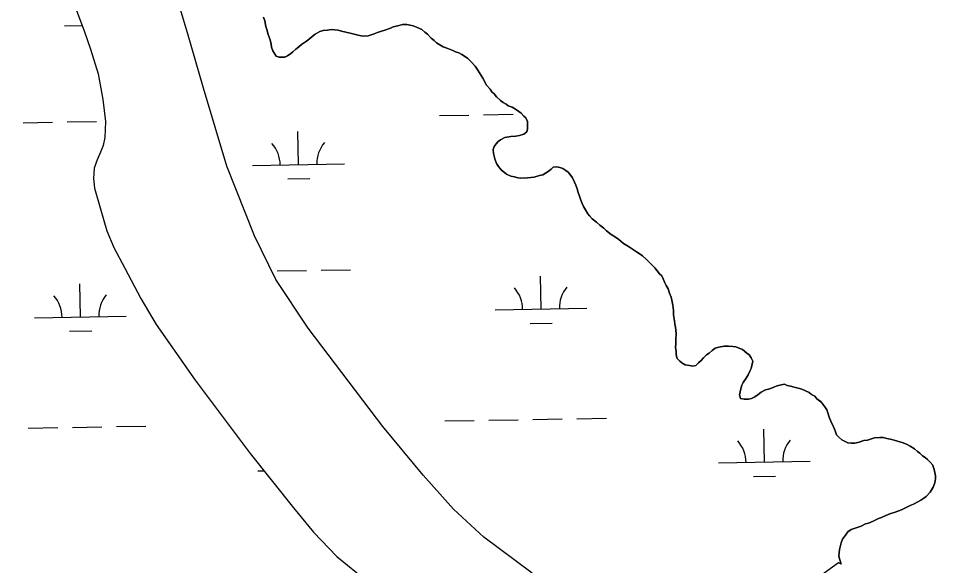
# Model space of a CAD drawing. Extents: x 3887375 to 3925618, y 296674 to 322633.
# Drawn here: x 3916581 to 3917580, y 309657 to 310253 of the extents above; entities that cross this region are included whole.
import ezdxf

# ---------------------------------------------------------------- set-up
doc = ezdxf.new("R2010")
doc.units = 0
doc.layers.add('V-TOPO-SHOR', color=7, linetype='Continuous')
doc.layers.add('V-WETL-SWMP', color=7, linetype='Continuous')

msp = doc.modelspace()

# ---------------------------------------------------------------- linework, layer by layer
at = {"layer": 'V-TOPO-SHOR'}
for points in [[(3917140.89, 309649.3), (3917088.17, 309688.49), (3917055.23, 309718.99), (3917022.15, 309755.8), (3916978.26, 309808.79), (3916896.78, 309916.17), (3916861.74, 309969.04), (3916838.51, 310016.51), (3916808.3, 310092.56), (3916782.94, 310177.25), (3916765.41, 310237.8), (3916740.74, 310319.98), (3916728.15, 310358.22), (3916717.33, 310388.6), (3916710.21, 310409.6), (3916691.13, 310455.27), (3916674.46, 310492.78), (3916664.61, 310521.93), (3916633.45, 310625.11), (3916608.11, 310708.86), (3916591.75, 310759.64)], [(3916573.17, 310447.76), (3916621.57, 310323.5), (3916652.59, 310239.89), (3916659.7, 310219.84), (3916667.9, 310193.18), (3916672.98, 310165.19), (3916676.08, 310140.94), (3916675.22, 310123.55), (3916673.53, 310114.98), (3916670.54, 310107.65), (3916666.95, 310099.35), (3916663.69, 310090.11), (3916663, 310079.04), (3916663.88, 310068.32), (3916671.08, 310044.48), (3916677.61, 310021.9), (3916684.98, 310003.75), (3916696.88, 309981.28), (3916714.4, 309948.21), (3916731.17, 309919.86), (3916773.66, 309859.27), (3916833.65, 309779.49), (3916880.84, 309720.27)], [(3916858.49, 310217.92), (3916856.97, 310222.15), (3916856.42, 310225.44), (3916855.37, 310230.15), (3916853.34, 310235.78), (3916851.79, 310241.42), (3916850.77, 310244.71), (3916849.68, 310250.83), (3916848.17, 310254.58)], [(3917143.21, 310080.31), (3917135.66, 310079.66), (3917128.56, 310079.49), (3917125.24, 310079.89), (3917121.44, 310080.75), (3917117.63, 310081.6), (3917112.85, 310083.86), (3917107.06, 310088.45), (3917104.14, 310092.17), (3917102.17, 310095.43), (3917100.16, 310100.59), (3917098.6, 310106.23), (3917098.51, 310110.48), (3917099.37, 310113.82), (3917101.67, 310116.71), (3917103.98, 310119.13), (3917106.3, 310121.08), (3917110.97, 310123.55), (3917117.57, 310124.65), (3917123.23, 310125.26), (3917127, 310125.82), (3917131.7, 310127.35), (3917134.95, 310129.79), (3917135.82, 310133.12), (3917135.74, 310136.43), (3917135.63, 310141.16), (3917134.12, 310144.91), (3917131.72, 310146.75), (3917128.8, 310149.99), (3917126.39, 310151.83), (3917122.54, 310154.58), (3917119.18, 310156.86), (3917114.89, 310158.18), (3917112.48, 310160.02), (3917109.13, 310161.83), (3917106.23, 310164.13), (3917101.89, 310167.81), (3917099.45, 310171.07), (3917097.03, 310173.37), (3917095.07, 310176.17), (3917091.18, 310180.8), (3917087.22, 310188.28), (3917085.26, 310191.07), (3917081.8, 310197.14), (3917078.87, 310201.33), (3917074.5, 310205.96), (3917070.63, 310209.66), (3917068.22, 310211.49), (3917064.37, 310214.24), (3917061.02, 310216.05), (3917057.21, 310216.91), (3917054.34, 310218.26), (3917049.09, 310220.5), (3917043.84, 310222.27), (3917036.64, 310226.83), (3917034.22, 310229.14), (3917030.84, 310231.9), (3917026.96, 310236.07), (3917024.07, 310238.37), (3917020.69, 310241.13), (3917014.95, 310243.83), (3917011.13, 310245.16), (3917007.8, 310246.03), (3917004.47, 310246.9), (3916999.74, 310246.79), (3916994.57, 310245.25), (3916989.4, 310244.18), (3916986.59, 310242.69), (3916980.49, 310240.66), (3916976.73, 310239.62), (3916972.51, 310238.1), (3916968.76, 310236.6), (3916965.47, 310235.57), (3916962.18, 310234.55), (3916958.41, 310233.99), (3916954.62, 310234.37), (3916951.28, 310235.24), (3916947, 310236.09), (3916942.72, 310237.4), (3916937.97, 310238.24), (3916933.21, 310239.55), (3916929.4, 310240.4), (3916922.29, 310241.18), (3916918.04, 310240.61), (3916913.32, 310240.03), (3916909.56, 310238.99), (3916904.43, 310236.03), (3916901.18, 310233.59), (3916898.39, 310231.16), (3916895.14, 310228.72), (3916889.55, 310224.8), (3916886.77, 310222.37), (3916883.52, 310219.93), (3916880.27, 310217.01), (3916877.96, 310215.07), (3916874.23, 310212.62), (3916871.42, 310211.13), (3916865.28, 310210.99), (3916861.93, 310212.33), (3916859.98, 310215.12), (3916858.49, 310217.92)], [(3917371.71, 309838.72), (3917367.9, 309839.58), (3917366.87, 309843.34), (3917368.13, 309849.99), (3917369.46, 309853.8), (3917370.81, 309856.67), (3917374.01, 309861.48), (3917376.29, 309865.32), (3917378.09, 309869.15), (3917379.44, 309872.02), (3917380.31, 309875.35), (3917381.14, 309880.1), (3917379.64, 309883.85), (3917377.2, 309887.1), (3917374.79, 309888.94), (3917369.97, 309892.61), (3917367.1, 309893.96), (3917362.8, 309895.76), (3917359.48, 309896.15), (3917354.74, 309896.51), (3917350.01, 309896.4), (3917344.36, 309895.32), (3917340.12, 309894.28), (3917336.87, 309891.84), (3917333.63, 309888.92), (3917330.83, 309886.96), (3917327.6, 309883.57), (3917324.83, 309880.67), (3917322.05, 309878.24), (3917319.28, 309875.34), (3917315.98, 309874.79), (3917312.19, 309875.17), (3917307.44, 309876), (3917304.07, 309878.29), (3917301.66, 309880.13), (3917298.76, 309882.9), (3917297.71, 309887.13), (3917297.64, 309890.44), (3917297.05, 309895.16), (3917297.45, 309898.48), (3917297.33, 309903.68), (3917297.64, 309910.31), (3917297.01, 309916.92), (3917296.47, 309920.22), (3917295.9, 309923.99), (3917294.8, 309930.59), (3917294.69, 309935.32), (3917294.09, 309940.98), (3917293.01, 309946.63), (3917292.46, 309949.93), (3917290.46, 309954.14), (3917288.94, 309958.84), (3917286.96, 309962.57), (3917285.47, 309965.38), (3917283.48, 309969.59), (3917281.98, 309972.86), (3917279.56, 309975.17), (3917277.12, 309978.43), (3917274.68, 309981.68), (3917272.26, 309983.99), (3917269.84, 309986.3), (3917265.47, 309990.93), (3917261.13, 309994.61), (3917257.28, 309997.36), (3917254.4, 309999.18), (3917250.08, 310001.92), (3917245.75, 310005.13), (3917240.46, 310008.32), (3917235.17, 310012.45), (3917231.79, 310015.21), (3917226.99, 310017.94), (3917221.69, 310022.07), (3917218.79, 310024.84), (3917214.46, 310028.05), (3917211.07, 310031.28), (3917206.25, 310034.95), (3917203.33, 310038.2), (3917201.39, 310040.52), (3917198.93, 310044.72), (3917196.95, 310048.46), (3917195.45, 310051.73), (3917193.94, 310055.48), (3917192.42, 310059.7), (3917190.9, 310063.93), (3917189.87, 310067.69), (3917188.35, 310071.91), (3917186.85, 310075.19), (3917184.85, 310079.87), (3917182.91, 310082.19), (3917179.98, 310085.91), (3917177.57, 310087.74), (3917174.21, 310090.03), (3917170.88, 310090.9), (3917167.54, 310091.77), (3917163.77, 310091.2), (3917161.45, 310089.26), (3917158.2, 310086.81), (3917155.4, 310084.85), (3917152.61, 310082.9), (3917148.84, 310082.34), (3917143.21, 310080.31)], [(3917478.25, 309794.38), (3917474.87, 309797.14), (3917472.44, 309799.92), (3917470.92, 309804.15), (3917468.41, 309810.24), (3917466.93, 309813.04), (3917464.42, 309819.13), (3917462.89, 309823.83), (3917461.87, 309827.12), (3917459.9, 309830.38), (3917457.47, 309833.16), (3917455.51, 309835.96), (3917451.18, 309839.16), (3917448.75, 309841.95), (3917445.39, 309843.76), (3917442.5, 309846.06), (3917438.67, 309847.86), (3917434.85, 309849.66), (3917430.57, 309850.51), (3917426.28, 309851.83), (3917422.47, 309852.68), (3917418.67, 309853.54), (3917415.8, 309854.89), (3917410.62, 309853.83), (3917406.86, 309852.79), (3917401.7, 309850.78), (3917398.42, 309849.75), (3917395.13, 309848.73), (3917390.45, 309846.25), (3917387.2, 309843.81), (3917383.47, 309841.36), (3917379.73, 309839.38), (3917376.44, 309838.83), (3917371.71, 309838.72)], [(3917477.64, 309659.06), (3917476.11, 309663.76), (3917475.07, 309667.52), (3917475.84, 309675.11), (3917477.57, 309682.24), (3917478.9, 309686.06), (3917482.11, 309690.39), (3917484.85, 309694.24), (3917488.58, 309696.7), (3917493.74, 309698.71), (3917499.38, 309700.26), (3917504.05, 309702.73), (3917507.34, 309703.76), (3917512.5, 309705.77), (3917518.1, 309708.74), (3917521.39, 309709.77), (3917527.01, 309712.26), (3917531.7, 309714.27), (3917536.39, 309715.79), (3917543.43, 309718.32), (3917547.64, 309720.32), (3917552.78, 309722.8), (3917556.53, 309724.31), (3917561.21, 309726.78), (3917564.47, 309728.75), (3917567.73, 309730.72), (3917570.06, 309732.67), (3917574.67, 309737.51), (3917577.86, 309742.79), (3917579.64, 309747.56), (3917580.49, 309751.84), (3917580.41, 309755.15), (3917579.33, 309760.8), (3917577.29, 309766.9), (3917574.38, 309770.15), (3917571.48, 309772.91), (3917569.06, 309775.22), (3917566.18, 309777.05), (3917563.27, 309779.82), (3917560.86, 309781.65), (3917557.49, 309784.41), (3917552.68, 309787.61), (3917549.33, 309789.43), (3917545.03, 309791.22), (3917538.84, 309792.97), (3917532.65, 309794.71), (3917527.41, 309796.01), (3917523.13, 309796.85), (3917519.82, 309796.78), (3917513.68, 309796.63), (3917509.45, 309795.12), (3917506.17, 309794.09), (3917502.4, 309793.53), (3917497.23, 309791.99), (3917492.52, 309790.93), (3917488.27, 309790.83), (3917484.95, 309791.23), (3917482.07, 309792.58), (3917478.25, 309794.38)], [(3916880.84, 309720.27), (3916902.62, 309693.93), (3916927.88, 309667.36), (3916961.05, 309640.34), (3916975.96, 309624.27), (3916985.4, 309612.48), (3916997.71, 309599.19), (3917011.88, 309587.52), (3917085.44, 309535.23), (3917114.08, 309513.16), (3917128.21, 309503.07), (3917137.51, 309497.29), (3917146.76, 309493.4), (3917155.97, 309491.09), (3917167.72, 309488.52), (3917170.03, 309487.85)], [(3917477.64, 309659.06), (3917474.5, 309660.29), (3917389.71, 309598.91)]]:
    msp.add_lwpolyline(points, dxfattribs=at)
at = {"layer": 'V-WETL-SWMP'}
for p, q in [((3916631.22, 310245.18), (3916650.51, 310245.51)), ((3916586.18, 310139.75), (3916618.18, 310140.3)), ((3916634.17, 310140.58), (3916666.17, 310141.13)), ((3917040.02, 310147.54), (3917072.02, 310148.09)), ((3917088.02, 310148.37), (3917120.01, 310148.92)), ((3916886.32, 310094.16), (3916885.71, 310130.15)), ((3916836.33, 310093.3), (3916936.32, 310095.01)), ((3916874.59, 310078.52), (3916898.59, 310078.93)), ((3916910.89, 309979.13), (3916942.89, 309979.68)), ((3916862.9, 309978.3), (3916894.9, 309978.85)), ((3917150.5, 309936.8), (3917149.88, 309972.8)), ((3916648.67, 309928.19), (3916648.05, 309964.19)), ((3917100.51, 309935.95), (3917200.49, 309937.66)), ((3916598.67, 309927.33), (3916698.66, 309929.05)), ((3917138.77, 309921.17), (3917162.76, 309921.58)), ((3916636.93, 309912.56), (3916660.93, 309912.97)), ((3917045.73, 309814.92), (3917077.73, 309815.47)), ((3917093.72, 309815.74), (3917125.72, 309816.29)), ((3917141.72, 309816.56), (3917173.71, 309817.11)), ((3917189.71, 309817.39), (3917221.71, 309817.94)), ((3916591.89, 309807.13), (3916623.89, 309807.68)), ((3916639.88, 309807.95), (3916671.88, 309808.5)), ((3916687.88, 309808.77), (3916719.87, 309809.32)), ((3917393.87, 309770.14), (3917393.25, 309806.14)), ((3917343.87, 309769.29), (3917443.86, 309771)), ((3916842.04, 309760.67), (3916848.56, 309760.78)), ((3917382.13, 309754.51), (3917406.13, 309754.92))]:
    msp.add_line(p, q, dxfattribs=at)
for points in [[(3917140.89, 309649.3), (3917088.17, 309688.49), (3917055.23, 309718.99), (3917022.15, 309755.8), (3916978.26, 309808.79), (3916896.77, 309916.17), (3916861.74, 309969.04), (3916838.51, 310016.51), (3916808.3, 310092.56), (3916782.94, 310177.25), (3916765.41, 310237.8), (3916740.74, 310319.98), (3916728.15, 310358.22), (3916717.33, 310388.6), (3916710.21, 310409.6), (3916691.13, 310455.27), (3916674.46, 310492.78), (3916664.61, 310521.93), (3916633.45, 310625.11)], [(3916621.57, 310323.5), (3916652.59, 310239.89), (3916659.7, 310219.84), (3916667.9, 310193.18), (3916672.98, 310165.19), (3916676.08, 310140.94), (3916675.22, 310123.55), (3916673.53, 310114.98), (3916670.54, 310107.65), (3916666.95, 310099.35), (3916663.69, 310090.11), (3916663, 310079.04), (3916663.88, 310068.32), (3916671.08, 310044.48), (3916677.61, 310021.89), (3916684.98, 310003.75), (3916696.88, 309981.28), (3916714.4, 309948.21), (3916731.17, 309919.86), (3916773.66, 309859.27), (3916833.65, 309779.49), (3916880.84, 309720.27), (3916902.62, 309693.93), (3916927.88, 309667.36), (3916961.05, 309640.34)], [(3916848.17, 310254.58), (3916849.68, 310250.83), (3916850.77, 310244.71), (3916851.79, 310241.42), (3916853.34, 310235.78), (3916855.37, 310230.15), (3916856.42, 310225.44), (3916856.97, 310222.15), (3916858.49, 310217.92), (3916859.98, 310215.12), (3916861.93, 310212.33), (3916865.28, 310210.99), (3916871.42, 310211.13), (3916874.23, 310212.62), (3916877.95, 310215.07), (3916880.27, 310217.02), (3916883.52, 310219.93), (3916886.77, 310222.37), (3916889.55, 310224.8), (3916895.14, 310228.72), (3916898.39, 310231.16), (3916901.17, 310233.59), (3916904.43, 310236.03), (3916909.56, 310238.99), (3916913.32, 310240.03), (3916918.04, 310240.61), (3916922.29, 310241.18), (3916929.4, 310240.4), (3916933.21, 310239.55)], [(3916933.21, 310239.55), (3916937.97, 310238.24), (3916942.72, 310237.4), (3916947.01, 310236.09), (3916951.28, 310235.24), (3916954.62, 310234.37), (3916958.41, 310233.99), (3916962.18, 310234.55), (3916965.47, 310235.57), (3916968.76, 310236.6), (3916972.51, 310238.1), (3916976.73, 310239.62), (3916980.49, 310240.66), (3916986.59, 310242.69), (3916989.39, 310244.18), (3916994.57, 310245.24), (3916999.74, 310246.79), (3917004.47, 310246.9), (3917007.8, 310246.03), (3917011.13, 310245.16), (3917014.95, 310243.83), (3917020.69, 310241.13), (3917024.07, 310238.37), (3917026.96, 310236.07), (3917030.84, 310231.9), (3917034.22, 310229.14), (3917036.64, 310226.84), (3917043.84, 310222.27), (3917049.09, 310220.5), (3917054.34, 310218.26), (3917057.21, 310216.91), (3917061.02, 310216.05), (3917064.37, 310214.24), (3917068.22, 310211.49), (3917070.63, 310209.66), (3917074.5, 310205.96), (3917078.87, 310201.33), (3917081.81, 310197.14), (3917085.26, 310191.08), (3917087.22, 310188.28), (3917091.18, 310180.8), (3917095.07, 310176.17), (3917097.03, 310173.37), (3917099.45, 310171.07), (3917101.89, 310167.81), (3917106.23, 310164.13), (3917109.13, 310161.83), (3917112.48, 310160.02), (3917114.89, 310158.18), (3917119.18, 310156.86), (3917122.54, 310154.58), (3917126.39, 310151.83), (3917128.8, 310149.99), (3917131.72, 310146.75), (3917134.12, 310144.91), (3917135.63, 310141.16), (3917135.74, 310136.43), (3917135.82, 310133.12), (3917134.95, 310129.79), (3917131.7, 310127.35), (3917127, 310125.82), (3917123.23, 310125.26), (3917117.57, 310124.65), (3917110.97, 310123.55), (3917106.3, 310121.08), (3917103.98, 310119.13), (3917101.67, 310116.71), (3917099.37, 310113.82), (3917098.5, 310110.49), (3917098.6, 310106.23), (3917100.16, 310100.59), (3917102.17, 310095.43), (3917104.14, 310092.17), (3917107.06, 310088.45), (3917112.85, 310083.86), (3917117.63, 310081.6), (3917121.44, 310080.75), (3917125.24, 310079.89), (3917128.56, 310079.49), (3917135.66, 310079.66), (3917143.21, 310080.31), (3917148.84, 310082.34), (3917152.61, 310082.9), (3917155.4, 310084.85), (3917158.2, 310086.81), (3917161.45, 310089.26), (3917163.77, 310091.2), (3917167.54, 310091.76), (3917170.88, 310090.9), (3917174.21, 310090.03), (3917177.57, 310087.74), (3917179.98, 310085.91), (3917182.91, 310082.19), (3917184.85, 310079.87), (3917186.85, 310075.18), (3917188.35, 310071.91), (3917189.87, 310067.69), (3917190.9, 310063.93), (3917192.42, 310059.7), (3917193.94, 310055.48), (3917195.45, 310051.73)], [(3917195.45, 310051.73), (3917196.94, 310048.46), (3917198.93, 310044.72), (3917201.39, 310040.52), (3917203.33, 310038.2), (3917206.25, 310034.95), (3917211.07, 310031.28), (3917214.46, 310028.05), (3917218.79, 310024.84), (3917221.69, 310022.07), (3917226.99, 310017.94), (3917231.79, 310015.21), (3917235.16, 310012.45), (3917240.46, 310008.32), (3917245.74, 310005.13), (3917250.08, 310001.92), (3917254.4, 309999.18), (3917257.28, 309997.36), (3917261.13, 309994.61), (3917265.47, 309990.93), (3917269.84, 309986.3), (3917272.26, 309983.99), (3917274.68, 309981.68), (3917277.12, 309978.43), (3917279.56, 309975.17), (3917281.98, 309972.86), (3917283.48, 309969.59), (3917285.47, 309965.38), (3917286.96, 309962.57), (3917288.94, 309958.83), (3917290.46, 309954.14), (3917292.46, 309949.93), (3917293.01, 309946.63), (3917294.08, 309940.98), (3917294.69, 309935.32), (3917294.8, 309930.59), (3917295.9, 309923.99), (3917296.46, 309920.22), (3917297.02, 309916.92), (3917297.64, 309910.31), (3917297.33, 309903.68), (3917297.45, 309898.48), (3917297.05, 309895.16), (3917297.64, 309890.44), (3917297.71, 309887.13), (3917298.76, 309882.9), (3917301.66, 309880.13), (3917304.07, 309878.29), (3917307.44, 309876), (3917312.19, 309875.17), (3917315.98, 309874.79), (3917319.28, 309875.34), (3917322.05, 309878.24), (3917324.83, 309880.67), (3917327.6, 309883.57), (3917330.83, 309886.96), (3917333.63, 309888.92), (3917336.87, 309891.83), (3917340.12, 309894.28), (3917344.36, 309895.32), (3917350.01, 309896.4), (3917354.74, 309896.51), (3917359.48, 309896.15), (3917362.8, 309895.75), (3917367.1, 309893.96), (3917369.97, 309892.61), (3917374.79, 309888.94), (3917377.2, 309887.1), (3917379.64, 309883.85), (3917381.14, 309880.1), (3917380.31, 309875.35), (3917379.44, 309872.02), (3917378.09, 309869.15), (3917376.29, 309865.32), (3917374.01, 309861.48), (3917370.81, 309856.67), (3917369.46, 309853.8), (3917368.13, 309849.99), (3917366.87, 309843.34), (3917367.9, 309839.58), (3917371.71, 309838.72), (3917376.44, 309838.83), (3917379.73, 309839.38), (3917383.47, 309841.36), (3917387.2, 309843.81), (3917390.45, 309846.26), (3917395.13, 309848.73), (3917398.41, 309849.75), (3917401.7, 309850.78), (3917406.86, 309852.79), (3917410.62, 309853.83), (3917415.8, 309854.89), (3917418.67, 309853.54), (3917422.47, 309852.68), (3917426.28, 309851.83), (3917430.57, 309850.51), (3917434.85, 309849.66), (3917438.67, 309847.86), (3917442.5, 309846.06), (3917445.39, 309843.76), (3917448.75, 309841.95)], [(3917448.75, 309841.95), (3917451.18, 309839.16), (3917455.51, 309835.95), (3917457.47, 309833.16), (3917459.9, 309830.38), (3917461.87, 309827.11), (3917462.89, 309823.83), (3917464.42, 309819.13), (3917466.93, 309813.04), (3917468.41, 309810.24), (3917470.92, 309804.15), (3917472.44, 309799.92), (3917474.87, 309797.14), (3917478.25, 309794.38), (3917482.07, 309792.58), (3917484.95, 309791.23), (3917488.27, 309790.83), (3917492.52, 309790.93), (3917497.23, 309791.99), (3917502.4, 309793.53), (3917506.17, 309794.09), (3917509.45, 309795.11), (3917513.68, 309796.63), (3917519.82, 309796.78), (3917523.13, 309796.85), (3917527.41, 309796.01), (3917532.65, 309794.71), (3917538.84, 309792.97), (3917545.03, 309791.22), (3917549.33, 309789.43), (3917552.68, 309787.61), (3917557.49, 309784.41), (3917560.86, 309781.66), (3917563.27, 309779.82), (3917566.18, 309777.05), (3917569.06, 309775.22), (3917571.48, 309772.92), (3917574.38, 309770.15), (3917577.3, 309766.9), (3917579.33, 309760.8), (3917580.41, 309755.15), (3917580.49, 309751.84), (3917579.64, 309747.56), (3917577.86, 309742.79), (3917574.67, 309737.51), (3917570.06, 309732.67), (3917567.74, 309730.72), (3917564.47, 309728.75), (3917561.21, 309726.79), (3917556.53, 309724.31), (3917552.78, 309722.8), (3917547.64, 309720.32), (3917543.43, 309718.33), (3917536.39, 309715.79), (3917531.69, 309714.27), (3917527.01, 309712.26), (3917521.39, 309709.77), (3917518.1, 309708.74), (3917512.5, 309705.77), (3917507.34, 309703.76), (3917504.05, 309702.73), (3917499.38, 309700.26), (3917493.74, 309698.71), (3917488.58, 309696.7), (3917484.85, 309694.24), (3917482.11, 309690.39), (3917478.9, 309686.06), (3917477.57, 309682.24), (3917475.84, 309675.11), (3917475.07, 309667.52), (3917476.11, 309663.76), (3917477.64, 309659.06), (3917474.5, 309660.29), (3917389.71, 309598.92)]]:
    msp.add_lwpolyline(points, dxfattribs=at)
for centre, start, end in [((3916831.08, 310093.68), 0.21154, 41.7552), ((3916941.55, 310095.58), 140.21154, 181.75519), ((3917095.26, 309936.33), 0.21154, 41.7552), ((3917205.73, 309938.23), 140.21154, 181.75519), ((3916593.42, 309927.72), 0.21154, 41.7552), ((3916703.89, 309929.61), 140.21154, 181.75519), ((3917338.62, 309769.67), 0.21154, 41.7552), ((3917449.09, 309771.57), 140.21154, 181.75519)]:
    msp.add_arc(centre, 35.25, start, end, dxfattribs=at)

doc.saveas('drawing.dxf')
